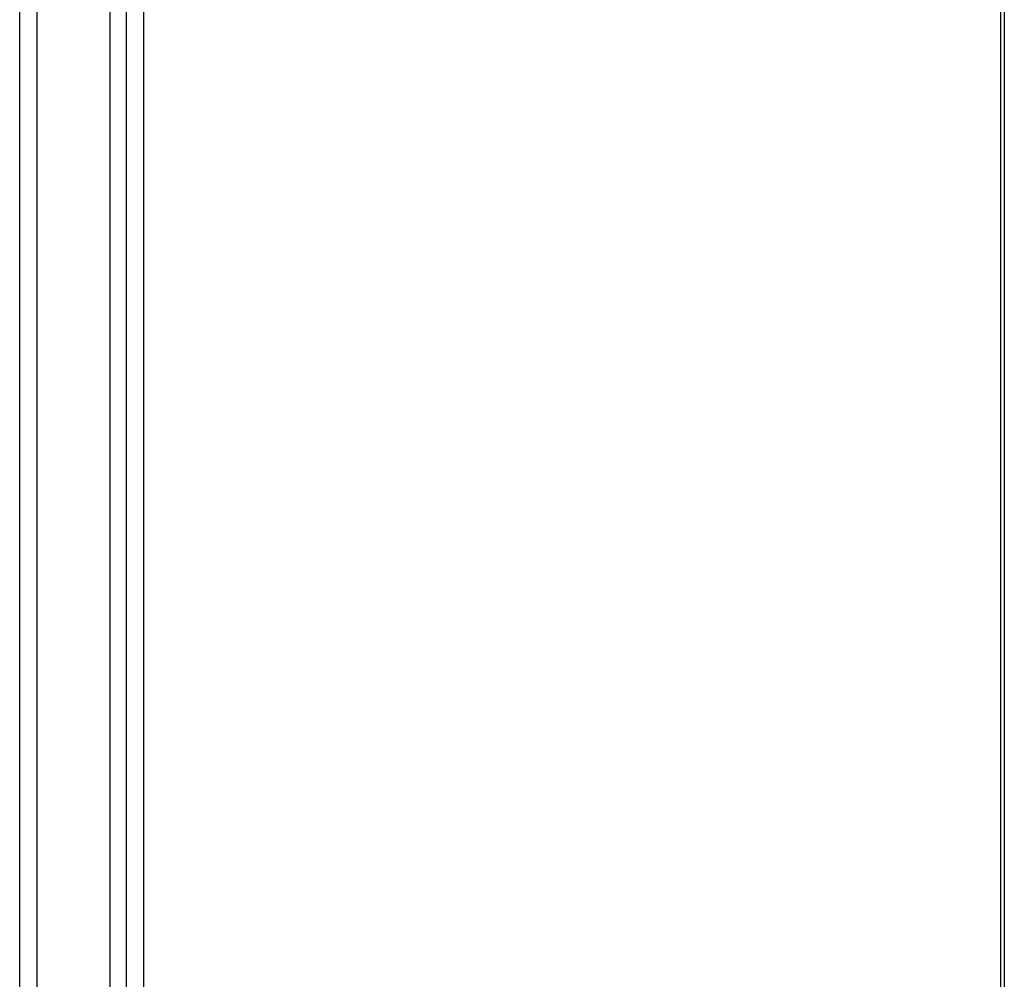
# Model space of a CAD drawing. Header units: inches. Extents: x 27 to 746, y 82 to 342.
# Tile 266 of 284: x 737.82 to 745.78, y 268.41 to 276.17. Entities that reach past the tile are written whole.
import ezdxf

# ---------------------------------------------------------------- set-up
doc = ezdxf.new("R2010")
doc.units = ezdxf.units.IN
doc.header["$MEASUREMENT"] = 0
doc.layers.add('Visible Edges(ANSI)', color=7, linetype='Continuous', lineweight=25)
doc.layers.add('Visible Tangent Edges(ANSI)', color=7, linetype='Continuous', lineweight=25)

msp = doc.modelspace()

# ---------------------------------------------------------------- linework, layer by layer
at = {"layer": 'Visible Edges(ANSI)'}
for p, q in [((745.784, 281.7404), (745.784, 257.4071)), ((738.5531, 253.386), (738.5531, 277.5567))]:
    msp.add_line(p, q, dxfattribs=at)
at = {"layer": 'Visible Tangent Edges(ANSI)'}
for p, q in [((745.755, 257.3667), (745.755, 281.7)), ((738.6839, 277.6983), (738.6839, 253.3651)), ((737.8226, 252.9496), (737.8226, 277.2159)), ((737.9627, 252.9496), (737.9627, 277.2159)), ((738.8239, 277.0655), (738.8239, 253.9979))]:
    msp.add_line(p, q, dxfattribs=at)

doc.saveas('drawing.dxf')
